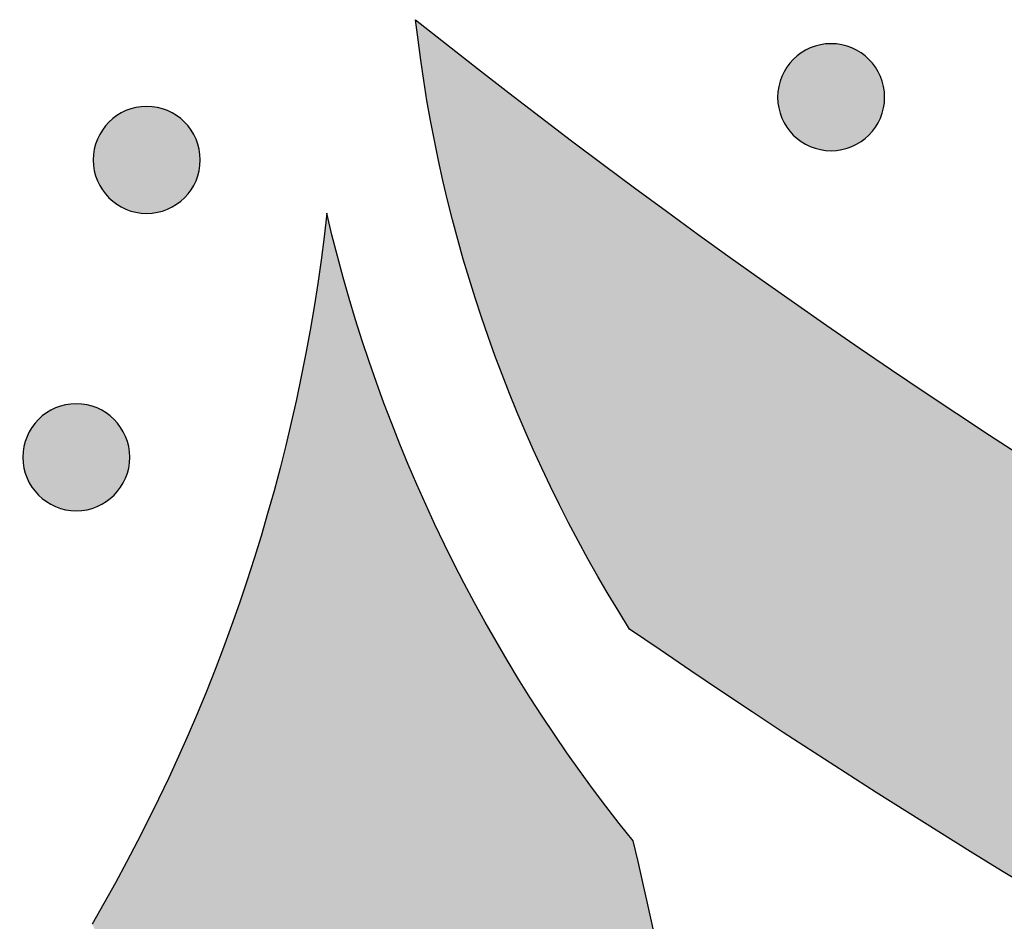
# Model space of a CAD drawing. Header units: millimetres. Extents: x -3873 to -97, y 912 to 4165.
# Tile 375 of 656: x -1824 to -1791, y 2683 to 2713. Entities that reach past the tile are written whole.
import ezdxf

# ---------------------------------------------------------------- set-up
doc = ezdxf.new("R2010")
doc.units = ezdxf.units.MM
doc.layers.add('pattern', color=7, linetype='Continuous', true_color=0x000000)

msp = doc.modelspace()

# ---------------------------------------------------------------- hatches: boundary and pattern name
at = {"layer": 'pattern'}
for points in [[(-1803.458, 2692.484), (-1804.158, 2693.627), (-1804.827, 2694.792), (-1805.465, 2695.979), (-1806.07, 2697.186), (-1806.642, 2698.411), (-1807.18, 2699.653), (-1807.682, 2700.911), (-1808.15, 2702.184), (-1808.581, 2703.469), (-1808.975, 2704.765), (-1809.332, 2706.071), (-1809.652, 2707.385), (-1809.934, 2708.705), (-1810.178, 2710.03), (-1810.385, 2711.358), (-1810.553, 2712.688), (-1806.528, 2709.544), (-1802.426, 2706.473), (-1798.249, 2703.478), (-1793.999, 2700.562), (-1789.679, 2697.726), (-1785.291, 2694.974), (-1780.837, 2692.307), (-1776.32, 2689.729), (-1771.742, 2687.241), (-1767.106, 2684.845), (-1762.415, 2682.544), (-1757.672, 2680.339), (-1752.879, 2678.231), (-1748.04, 2676.223), (-1743.158, 2674.317), (-1738.236, 2672.512), (-1733.277, 2670.811), (-1728.285, 2669.215), (-1723.263, 2667.724), (-1718.213, 2666.34), (-1713.141, 2665.062), (-1708.048, 2663.893), (-1702.939, 2662.831), (-1697.817, 2661.877), (-1692.685, 2661.032), (-1687.546, 2660.295), (-1682.405, 2659.667), (-1677.263, 2659.145), (-1672.126, 2658.732), (-1666.996, 2658.424), (-1661.875, 2658.223), (-1656.768, 2658.127), (-1656.779, 2646.127), (-1661.592, 2646.211), (-1666.415, 2646.383), (-1671.245, 2646.646), (-1676.081, 2646.998), (-1680.92, 2647.441), (-1685.759, 2647.975), (-1690.595, 2648.599), (-1695.427, 2649.315), (-1700.251, 2650.121), (-1705.065, 2651.019), (-1709.866, 2652.008), (-1714.653, 2653.087), (-1719.421, 2654.256), (-1724.17, 2655.516), (-1728.896, 2656.864), (-1733.596, 2658.301), (-1738.269, 2659.827), (-1742.911, 2661.439), (-1747.521, 2663.137), (-1752.095, 2664.92), (-1756.633, 2666.788), (-1761.13, 2668.738), (-1765.586, 2670.77), (-1769.997, 2672.882), (-1774.363, 2675.073), (-1778.679, 2677.342), (-1782.946, 2679.686), (-1787.16, 2682.104), (-1791.32, 2684.595), (-1795.424, 2687.156), (-1799.471, 2689.786)], [(-1795.519, 2708.862), (-1795.547, 2708.834), (-1795.576, 2708.807), (-1795.606, 2708.78), (-1795.637, 2708.754), (-1795.668, 2708.728), (-1795.701, 2708.703), (-1795.734, 2708.679), (-1795.768, 2708.655), (-1795.803, 2708.631), (-1795.839, 2708.608), (-1795.875, 2708.586), (-1795.913, 2708.565), (-1795.951, 2708.545), (-1795.989, 2708.525), (-1796.029, 2708.506), (-1796.069, 2708.488), (-1796.11, 2708.471), (-1796.151, 2708.455), (-1796.193, 2708.44), (-1796.235, 2708.426), (-1796.278, 2708.413), (-1796.322, 2708.401), (-1796.366, 2708.39), (-1796.41, 2708.38), (-1796.455, 2708.372), (-1796.5, 2708.364), (-1796.545, 2708.358), (-1796.59, 2708.352), (-1796.636, 2708.348), (-1796.682, 2708.345), (-1796.728, 2708.344), (-1796.774, 2708.343), (-1796.82, 2708.344), (-1796.866, 2708.346), (-1796.911, 2708.349), (-1796.957, 2708.353), (-1797.002, 2708.358), (-1797.048, 2708.365), (-1797.093, 2708.372), (-1797.137, 2708.381), (-1797.182, 2708.391), (-1797.225, 2708.402), (-1797.269, 2708.414), (-1797.312, 2708.427), (-1797.354, 2708.441), (-1797.396, 2708.456), (-1797.438, 2708.473), (-1797.478, 2708.49), (-1797.518, 2708.508), (-1797.558, 2708.526), (-1797.597, 2708.546), (-1797.635, 2708.567), (-1797.672, 2708.588), (-1797.708, 2708.61), (-1797.744, 2708.633), (-1797.779, 2708.656), (-1797.813, 2708.68), (-1797.846, 2708.705), (-1797.879, 2708.73), (-1797.91, 2708.756), (-1797.941, 2708.782), (-1797.971, 2708.809), (-1798, 2708.836), (-1798.028, 2708.864), (-1798.055, 2708.892), (-1798.083, 2708.921), (-1798.109, 2708.951), (-1798.135, 2708.982), (-1798.161, 2709.013), (-1798.186, 2709.046), (-1798.211, 2709.079), (-1798.235, 2709.113), (-1798.258, 2709.148), (-1798.281, 2709.184), (-1798.303, 2709.22), (-1798.324, 2709.258), (-1798.345, 2709.296), (-1798.364, 2709.335), (-1798.383, 2709.374), (-1798.401, 2709.414), (-1798.418, 2709.455), (-1798.434, 2709.496), (-1798.449, 2709.538), (-1798.463, 2709.581), (-1798.476, 2709.624), (-1798.488, 2709.667), (-1798.499, 2709.711), (-1798.509, 2709.755), (-1798.518, 2709.8), (-1798.525, 2709.845), (-1798.532, 2709.89), (-1798.537, 2709.936), (-1798.541, 2709.981), (-1798.544, 2710.027), (-1798.546, 2710.073), (-1798.546, 2710.119), (-1798.546, 2710.165), (-1798.544, 2710.211), (-1798.541, 2710.257), (-1798.537, 2710.302), (-1798.531, 2710.348), (-1798.525, 2710.393), (-1798.517, 2710.438), (-1798.509, 2710.482), (-1798.499, 2710.527), (-1798.488, 2710.571), (-1798.476, 2710.614), (-1798.462, 2710.657), (-1798.448, 2710.7), (-1798.433, 2710.741), (-1798.417, 2710.783), (-1798.4, 2710.823), (-1798.382, 2710.864), (-1798.363, 2710.903), (-1798.343, 2710.942), (-1798.323, 2710.98), (-1798.302, 2711.017), (-1798.279, 2711.053), (-1798.257, 2711.089), (-1798.233, 2711.124), (-1798.209, 2711.158), (-1798.185, 2711.191), (-1798.159, 2711.224), (-1798.133, 2711.255), (-1798.107, 2711.286), (-1798.08, 2711.316), (-1798.053, 2711.345), (-1798.026, 2711.373), (-1797.998, 2711.401), (-1797.968, 2711.428), (-1797.939, 2711.454), (-1797.908, 2711.481), (-1797.876, 2711.506), (-1797.844, 2711.532), (-1797.81, 2711.556), (-1797.776, 2711.58), (-1797.741, 2711.604), (-1797.706, 2711.626), (-1797.669, 2711.648), (-1797.632, 2711.67), (-1797.594, 2711.69), (-1797.555, 2711.71), (-1797.516, 2711.728), (-1797.475, 2711.746), (-1797.435, 2711.763), (-1797.393, 2711.779), (-1797.351, 2711.794), (-1797.309, 2711.809), (-1797.266, 2711.822), (-1797.222, 2711.834), (-1797.179, 2711.845), (-1797.134, 2711.854), (-1797.09, 2711.863), (-1797.045, 2711.871), (-1796.999, 2711.877), (-1796.954, 2711.882), (-1796.908, 2711.886), (-1796.862, 2711.889), (-1796.817, 2711.891), (-1796.771, 2711.892), (-1796.725, 2711.891), (-1796.679, 2711.889), (-1796.633, 2711.886), (-1796.587, 2711.882), (-1796.542, 2711.877), (-1796.497, 2711.87), (-1796.452, 2711.862), (-1796.407, 2711.854), (-1796.363, 2711.844), (-1796.319, 2711.833), (-1796.275, 2711.821), (-1796.232, 2711.808), (-1796.19, 2711.793), (-1796.148, 2711.778), (-1796.107, 2711.762), (-1796.066, 2711.745), (-1796.026, 2711.727), (-1795.987, 2711.708), (-1795.948, 2711.689), (-1795.91, 2711.668), (-1795.873, 2711.647), (-1795.836, 2711.625), (-1795.8, 2711.602), (-1795.766, 2711.578), (-1795.731, 2711.554), (-1795.698, 2711.53), (-1795.666, 2711.504), (-1795.634, 2711.479), (-1795.603, 2711.452), (-1795.574, 2711.426), (-1795.545, 2711.398), (-1795.516, 2711.371), (-1795.489, 2711.343), (-1795.462, 2711.314), (-1795.435, 2711.284), (-1795.409, 2711.253), (-1795.383, 2711.221), (-1795.358, 2711.189), (-1795.333, 2711.156), (-1795.309, 2711.121), (-1795.286, 2711.087), (-1795.263, 2711.051), (-1795.241, 2711.014), (-1795.22, 2710.977), (-1795.2, 2710.939), (-1795.18, 2710.9), (-1795.161, 2710.861), (-1795.143, 2710.821), (-1795.126, 2710.78), (-1795.11, 2710.739), (-1795.095, 2710.697), (-1795.081, 2710.654), (-1795.068, 2710.611), (-1795.056, 2710.568), (-1795.045, 2710.524), (-1795.035, 2710.479), (-1795.027, 2710.435), (-1795.019, 2710.39), (-1795.012, 2710.345), (-1795.007, 2710.299), (-1795.003, 2710.253), (-1795, 2710.208), (-1794.998, 2710.162), (-1794.998, 2710.116), (-1794.999, 2710.07), (-1795, 2710.024), (-1795.003, 2709.978), (-1795.008, 2709.933), (-1795.013, 2709.887), (-1795.019, 2709.842), (-1795.027, 2709.797), (-1795.036, 2709.752), (-1795.046, 2709.708), (-1795.057, 2709.664), (-1795.069, 2709.621), (-1795.082, 2709.578), (-1795.096, 2709.535), (-1795.111, 2709.493), (-1795.127, 2709.452), (-1795.144, 2709.411), (-1795.162, 2709.371), (-1795.181, 2709.332), (-1795.201, 2709.293), (-1795.222, 2709.255), (-1795.243, 2709.218), (-1795.265, 2709.181), (-1795.288, 2709.146), (-1795.311, 2709.111), (-1795.335, 2709.077), (-1795.36, 2709.043), (-1795.385, 2709.011), (-1795.411, 2708.979), (-1795.437, 2708.949), (-1795.464, 2708.919), (-1795.491, 2708.89)], [(-1818.217, 2706.782), (-1818.245, 2706.755), (-1818.274, 2706.728), (-1818.304, 2706.701), (-1818.335, 2706.675), (-1818.366, 2706.649), (-1818.399, 2706.624), (-1818.432, 2706.599), (-1818.466, 2706.575), (-1818.501, 2706.552), (-1818.537, 2706.529), (-1818.574, 2706.507), (-1818.611, 2706.486), (-1818.649, 2706.465), (-1818.688, 2706.446), (-1818.727, 2706.427), (-1818.767, 2706.409), (-1818.808, 2706.392), (-1818.849, 2706.376), (-1818.891, 2706.361), (-1818.934, 2706.347), (-1818.977, 2706.334), (-1819.02, 2706.322), (-1819.064, 2706.311), (-1819.108, 2706.301), (-1819.153, 2706.292), (-1819.198, 2706.285), (-1819.243, 2706.278), (-1819.289, 2706.273), (-1819.334, 2706.269), (-1819.38, 2706.266), (-1819.426, 2706.264), (-1819.472, 2706.264), (-1819.518, 2706.264), (-1819.564, 2706.266), (-1819.61, 2706.269), (-1819.655, 2706.273), (-1819.701, 2706.279), (-1819.746, 2706.285), (-1819.791, 2706.293), (-1819.835, 2706.302), (-1819.88, 2706.312), (-1819.924, 2706.323), (-1819.967, 2706.335), (-1820.01, 2706.348), (-1820.053, 2706.362), (-1820.094, 2706.377), (-1820.136, 2706.393), (-1820.177, 2706.41), (-1820.217, 2706.428), (-1820.256, 2706.447), (-1820.295, 2706.467), (-1820.333, 2706.487), (-1820.37, 2706.509), (-1820.406, 2706.531), (-1820.442, 2706.553), (-1820.477, 2706.577), (-1820.511, 2706.601), (-1820.544, 2706.626), (-1820.577, 2706.651), (-1820.608, 2706.677), (-1820.639, 2706.703), (-1820.669, 2706.73), (-1820.698, 2706.757), (-1820.726, 2706.784), (-1820.754, 2706.813), (-1820.781, 2706.842), (-1820.807, 2706.872), (-1820.834, 2706.902), (-1820.859, 2706.934), (-1820.885, 2706.966), (-1820.909, 2707), (-1820.933, 2707.034), (-1820.957, 2707.069), (-1820.979, 2707.105), (-1821.001, 2707.141), (-1821.023, 2707.178), (-1821.043, 2707.216), (-1821.063, 2707.255), (-1821.081, 2707.295), (-1821.099, 2707.335), (-1821.116, 2707.375), (-1821.132, 2707.417), (-1821.147, 2707.459), (-1821.162, 2707.501), (-1821.175, 2707.544), (-1821.187, 2707.588), (-1821.198, 2707.632), (-1821.207, 2707.676), (-1821.216, 2707.721), (-1821.224, 2707.766), (-1821.23, 2707.811), (-1821.235, 2707.856), (-1821.239, 2707.902), (-1821.242, 2707.948), (-1821.244, 2707.994), (-1821.245, 2708.04), (-1821.244, 2708.085), (-1821.242, 2708.131), (-1821.239, 2708.177), (-1821.235, 2708.223), (-1821.23, 2708.268), (-1821.223, 2708.313), (-1821.216, 2708.358), (-1821.207, 2708.403), (-1821.197, 2708.447), (-1821.186, 2708.491), (-1821.174, 2708.535), (-1821.161, 2708.578), (-1821.146, 2708.62), (-1821.131, 2708.662), (-1821.115, 2708.703), (-1821.098, 2708.744), (-1821.08, 2708.784), (-1821.061, 2708.824), (-1821.042, 2708.862), (-1821.021, 2708.9), (-1821, 2708.938), (-1820.978, 2708.974), (-1820.955, 2709.01), (-1820.931, 2709.045), (-1820.907, 2709.079), (-1820.883, 2709.112), (-1820.857, 2709.144), (-1820.832, 2709.176), (-1820.805, 2709.207), (-1820.779, 2709.237), (-1820.751, 2709.266), (-1820.724, 2709.294), (-1820.696, 2709.321), (-1820.667, 2709.348), (-1820.637, 2709.375), (-1820.606, 2709.401), (-1820.574, 2709.427), (-1820.542, 2709.452), (-1820.509, 2709.477), (-1820.475, 2709.501), (-1820.44, 2709.524), (-1820.404, 2709.547), (-1820.367, 2709.569), (-1820.33, 2709.59), (-1820.292, 2709.611), (-1820.253, 2709.63), (-1820.214, 2709.649), (-1820.174, 2709.667), (-1820.133, 2709.684), (-1820.092, 2709.7), (-1820.05, 2709.715), (-1820.007, 2709.729), (-1819.964, 2709.742), (-1819.921, 2709.754), (-1819.877, 2709.765), (-1819.832, 2709.775), (-1819.788, 2709.784), (-1819.743, 2709.791), (-1819.698, 2709.798), (-1819.652, 2709.803), (-1819.606, 2709.807), (-1819.561, 2709.81), (-1819.515, 2709.812), (-1819.469, 2709.812), (-1819.423, 2709.812), (-1819.377, 2709.81), (-1819.331, 2709.807), (-1819.286, 2709.803), (-1819.24, 2709.797), (-1819.195, 2709.791), (-1819.15, 2709.783), (-1819.105, 2709.774), (-1819.061, 2709.764), (-1819.017, 2709.753), (-1818.974, 2709.741), (-1818.931, 2709.728), (-1818.888, 2709.714), (-1818.846, 2709.699), (-1818.805, 2709.683), (-1818.764, 2709.666), (-1818.724, 2709.648), (-1818.685, 2709.629), (-1818.646, 2709.609), (-1818.608, 2709.589), (-1818.571, 2709.567), (-1818.534, 2709.545), (-1818.499, 2709.523), (-1818.464, 2709.499), (-1818.43, 2709.475), (-1818.396, 2709.45), (-1818.364, 2709.425), (-1818.332, 2709.399), (-1818.302, 2709.373), (-1818.272, 2709.346), (-1818.243, 2709.319), (-1818.215, 2709.292), (-1818.187, 2709.263), (-1818.16, 2709.234), (-1818.133, 2709.204), (-1818.107, 2709.174), (-1818.081, 2709.142), (-1818.056, 2709.11), (-1818.032, 2709.076), (-1818.008, 2709.042), (-1817.984, 2709.007), (-1817.961, 2708.971), (-1817.939, 2708.935), (-1817.918, 2708.898), (-1817.898, 2708.86), (-1817.878, 2708.821), (-1817.859, 2708.781), (-1817.841, 2708.741), (-1817.824, 2708.701), (-1817.808, 2708.659), (-1817.793, 2708.617), (-1817.779, 2708.575), (-1817.766, 2708.532), (-1817.754, 2708.488), (-1817.743, 2708.444), (-1817.733, 2708.4), (-1817.725, 2708.355), (-1817.717, 2708.31), (-1817.711, 2708.265), (-1817.705, 2708.22), (-1817.701, 2708.174), (-1817.698, 2708.128), (-1817.697, 2708.082), (-1817.696, 2708.036), (-1817.697, 2707.991), (-1817.699, 2707.945), (-1817.702, 2707.899), (-1817.706, 2707.853), (-1817.711, 2707.808), (-1817.718, 2707.763), (-1817.725, 2707.718), (-1817.734, 2707.673), (-1817.744, 2707.629), (-1817.755, 2707.585), (-1817.767, 2707.541), (-1817.78, 2707.498), (-1817.794, 2707.456), (-1817.809, 2707.414), (-1817.826, 2707.373), (-1817.843, 2707.332), (-1817.861, 2707.292), (-1817.88, 2707.252), (-1817.899, 2707.214), (-1817.92, 2707.176), (-1817.941, 2707.138), (-1817.963, 2707.102), (-1817.986, 2707.066), (-1818.009, 2707.031), (-1818.033, 2706.997), (-1818.058, 2706.964), (-1818.083, 2706.932), (-1818.109, 2706.9), (-1818.135, 2706.869), (-1818.162, 2706.839), (-1818.189, 2706.81)], [(-1803.34, 2685.458), (-1804.235, 2686.599), (-1805.1, 2687.767), (-1805.933, 2688.962), (-1806.735, 2690.182), (-1807.503, 2691.426), (-1808.236, 2692.693), (-1808.934, 2693.981), (-1809.596, 2695.289), (-1810.22, 2696.615), (-1810.806, 2697.958), (-1811.354, 2699.316), (-1811.863, 2700.687), (-1812.332, 2702.069), (-1812.761, 2703.461), (-1813.151, 2704.862), (-1813.499, 2706.269), (-1813.688, 2704.727), (-1813.918, 2703.187), (-1814.189, 2701.65), (-1814.5, 2700.119), (-1814.852, 2698.594), (-1815.245, 2697.077), (-1815.677, 2695.57), (-1816.15, 2694.074), (-1816.661, 2692.592), (-1817.211, 2691.123), (-1817.799, 2689.671), (-1818.425, 2688.237), (-1819.087, 2686.821), (-1819.785, 2685.425), (-1820.518, 2684.051), (-1821.284, 2682.7), (-1820.304, 2680.9), (-1819.38, 2679.068), (-1818.512, 2677.206), (-1817.703, 2675.316), (-1816.954, 2673.402), (-1816.266, 2671.466), (-1815.639, 2669.512), (-1815.075, 2667.541), (-1814.841, 2666.64), (-1814.622, 2665.733), (-1814.419, 2664.819), (-1814.232, 2663.901), (-1814.061, 2662.977), (-1813.907, 2662.049), (-1813.769, 2661.116), (-1813.648, 2660.18), (-1813.544, 2659.24), (-1813.456, 2658.298), (-1813.386, 2657.353), (-1813.332, 2656.407), (-1813.296, 2655.459), (-1813.277, 2654.51), (-1813.275, 2653.56), (-1813.291, 2652.611), (-1813.324, 2651.661), (-1813.374, 2650.713), (-1813.441, 2649.766), (-1813.525, 2648.822), (-1813.627, 2647.879), (-1813.745, 2646.939), (-1813.88, 2646.002), (-1814.032, 2645.069), (-1814.201, 2644.14), (-1814.386, 2643.216), (-1814.587, 2642.297), (-1814.805, 2641.383), (-1815.038, 2640.475), (-1815.287, 2639.573), (-1815.552, 2638.678), (-1815.832, 2637.79), (-1816.112, 2636.968), (-1816.417, 2636.149), (-1816.748, 2635.334), (-1817.105, 2634.525), (-1817.486, 2633.722), (-1817.893, 2632.927), (-1818.326, 2632.14), (-1818.783, 2631.364), (-1819.264, 2630.599), (-1819.77, 2629.846), (-1820.299, 2629.107), (-1820.852, 2628.382), (-1821.426, 2627.672), (-1822.023, 2626.98), (-1822.641, 2626.305), (-1823.279, 2625.648), (-1823.937, 2625.011), (-1824.613, 2624.395), (-1825.307, 2623.799), (-1826.017, 2623.225), (-1826.743, 2622.674), (-1827.483, 2622.146), (-1828.237, 2621.642), (-1829.003, 2621.162), (-1829.78, 2620.706), (-1830.567, 2620.275), (-1831.363, 2619.87), (-1832.166, 2619.489), (-1832.976, 2619.134), (-1833.792, 2618.805), (-1834.611, 2618.501), (-1835.433, 2618.222), (-1836.322, 2617.944), (-1837.218, 2617.681), (-1838.12, 2617.433), (-1839.029, 2617.201), (-1839.943, 2616.985), (-1840.862, 2616.786), (-1841.787, 2616.602), (-1842.716, 2616.435), (-1843.65, 2616.285), (-1844.586, 2616.151), (-1845.527, 2616.035), (-1846.469, 2615.935), (-1847.414, 2615.852), (-1848.361, 2615.787), (-1849.31, 2615.738), (-1850.259, 2615.707), (-1851.208, 2615.693), (-1852.158, 2615.697), (-1853.107, 2615.717), (-1854.055, 2615.755), (-1855.001, 2615.81), (-1855.946, 2615.882), (-1856.888, 2615.971), (-1857.827, 2616.077), (-1858.763, 2616.2), (-1859.696, 2616.34), (-1860.624, 2616.496), (-1861.547, 2616.668), (-1862.466, 2616.856), (-1863.379, 2617.061), (-1864.286, 2617.281), (-1865.187, 2617.517), (-1867.154, 2618.084), (-1869.106, 2618.714), (-1871.039, 2619.405), (-1872.95, 2620.156), (-1874.836, 2620.968), (-1876.696, 2621.837), (-1878.525, 2622.764), (-1880.322, 2623.746), (-1881.413, 2623.143), (-1882.516, 2622.562), (-1883.631, 2622), (-1884.758, 2621.46), (-1885.895, 2620.94), (-1887.044, 2620.443), (-1888.201, 2619.967), (-1889.368, 2619.513), (-1890.544, 2619.082), (-1891.727, 2618.673), (-1892.917, 2618.287), (-1894.114, 2617.924), (-1895.317, 2617.585), (-1896.525, 2617.268), (-1897.737, 2616.975), (-1898.953, 2616.706), (-1896.046, 2616.011), (-1893.158, 2615.228), (-1890.292, 2614.357), (-1887.453, 2613.4), (-1884.643, 2612.356), (-1881.868, 2611.229), (-1879.131, 2610.019), (-1876.435, 2608.729), (-1875.139, 2608.199), (-1873.826, 2607.696), (-1872.498, 2607.221), (-1871.156, 2606.773), (-1869.8, 2606.354), (-1868.431, 2605.964), (-1867.051, 2605.603), (-1865.66, 2605.273), (-1864.259, 2604.972), (-1862.849, 2604.703), (-1861.431, 2604.465), (-1860.007, 2604.258), (-1858.577, 2604.084), (-1857.142, 2603.941), (-1855.704, 2603.83), (-1854.263, 2603.752), (-1852.821, 2603.706), (-1851.379, 2603.693), (-1849.937, 2603.711), (-1848.497, 2603.762), (-1847.061, 2603.846), (-1845.628, 2603.961), (-1844.2, 2604.108), (-1842.778, 2604.287), (-1841.364, 2604.496), (-1839.958, 2604.737), (-1838.561, 2605.008), (-1837.174, 2605.309), (-1835.798, 2605.639), (-1834.434, 2605.999), (-1833.083, 2606.387), (-1831.745, 2606.803), (-1830.599, 2607.191), (-1829.456, 2607.615), (-1828.32, 2608.074), (-1827.191, 2608.569), (-1826.071, 2609.1), (-1824.961, 2609.665), (-1823.864, 2610.266), (-1822.78, 2610.901), (-1821.713, 2611.57), (-1820.662, 2612.273), (-1819.63, 2613.01), (-1818.618, 2613.778), (-1817.628, 2614.578), (-1816.661, 2615.408), (-1815.718, 2616.268), (-1814.801, 2617.156), (-1813.912, 2618.071), (-1813.05, 2619.012), (-1812.218, 2619.977), (-1811.417, 2620.966), (-1810.647, 2621.977), (-1809.909, 2623.008), (-1809.204, 2624.057), (-1808.533, 2625.124), (-1807.896, 2626.206), (-1807.293, 2627.302), (-1806.726, 2628.411), (-1806.193, 2629.53), (-1805.697, 2630.658), (-1805.235, 2631.794), (-1804.809, 2632.936), (-1804.419, 2634.082), (-1803.911, 2635.719), (-1803.447, 2637.37), (-1803.027, 2639.032), (-1802.652, 2640.705), (-1802.113, 2643.454), (-1801.649, 2646.224), (-1801.261, 2649.013), (-1800.951, 2651.817), (-1800.718, 2654.633), (-1800.564, 2657.458), (-1800.489, 2660.288), (-1800.493, 2663.12), (-1800.576, 2665.951), (-1800.738, 2668.777), (-1800.979, 2671.596), (-1801.298, 2674.403), (-1801.695, 2677.197), (-1802.168, 2679.972), (-1802.717, 2682.727)], [(-1820.553, 2696.923), (-1820.581, 2696.895), (-1820.61, 2696.868), (-1820.64, 2696.841), (-1820.671, 2696.815), (-1820.702, 2696.79), (-1820.735, 2696.764), (-1820.768, 2696.74), (-1820.802, 2696.716), (-1820.837, 2696.692), (-1820.873, 2696.67), (-1820.909, 2696.648), (-1820.947, 2696.626), (-1820.985, 2696.606), (-1821.023, 2696.586), (-1821.063, 2696.567), (-1821.103, 2696.55), (-1821.144, 2696.533), (-1821.185, 2696.516), (-1821.227, 2696.501), (-1821.269, 2696.487), (-1821.312, 2696.474), (-1821.356, 2696.462), (-1821.4, 2696.451), (-1821.444, 2696.442), (-1821.489, 2696.433), (-1821.534, 2696.425), (-1821.579, 2696.419), (-1821.625, 2696.414), (-1821.67, 2696.409), (-1821.716, 2696.406), (-1821.762, 2696.405), (-1821.808, 2696.404), (-1821.854, 2696.405), (-1821.9, 2696.407), (-1821.945, 2696.41), (-1821.991, 2696.414), (-1822.036, 2696.419), (-1822.082, 2696.426), (-1822.127, 2696.433), (-1822.171, 2696.442), (-1822.216, 2696.452), (-1822.259, 2696.463), (-1822.303, 2696.475), (-1822.346, 2696.488), (-1822.388, 2696.502), (-1822.43, 2696.518), (-1822.472, 2696.534), (-1822.512, 2696.551), (-1822.552, 2696.569), (-1822.592, 2696.588), (-1822.631, 2696.607), (-1822.669, 2696.628), (-1822.706, 2696.649), (-1822.742, 2696.671), (-1822.778, 2696.694), (-1822.813, 2696.717), (-1822.847, 2696.741), (-1822.88, 2696.766), (-1822.913, 2696.791), (-1822.944, 2696.817), (-1822.975, 2696.843), (-1823.005, 2696.87), (-1823.034, 2696.897), (-1823.062, 2696.925), (-1823.089, 2696.953), (-1823.117, 2696.982), (-1823.143, 2697.012), (-1823.17, 2697.043), (-1823.195, 2697.074), (-1823.22, 2697.107), (-1823.245, 2697.14), (-1823.269, 2697.174), (-1823.292, 2697.209), (-1823.315, 2697.245), (-1823.337, 2697.282), (-1823.358, 2697.319), (-1823.379, 2697.357), (-1823.398, 2697.396), (-1823.417, 2697.435), (-1823.435, 2697.475), (-1823.452, 2697.516), (-1823.468, 2697.557), (-1823.483, 2697.599), (-1823.497, 2697.642), (-1823.51, 2697.685), (-1823.522, 2697.728), (-1823.533, 2697.772), (-1823.543, 2697.816), (-1823.552, 2697.861), (-1823.559, 2697.906), (-1823.566, 2697.951), (-1823.571, 2697.997), (-1823.575, 2698.042), (-1823.578, 2698.088), (-1823.58, 2698.134), (-1823.581, 2698.18), (-1823.58, 2698.226), (-1823.578, 2698.272), (-1823.575, 2698.318), (-1823.571, 2698.363), (-1823.566, 2698.409), (-1823.559, 2698.454), (-1823.551, 2698.499), (-1823.543, 2698.544), (-1823.533, 2698.588), (-1823.522, 2698.632), (-1823.51, 2698.675), (-1823.496, 2698.718), (-1823.482, 2698.761), (-1823.467, 2698.803), (-1823.451, 2698.844), (-1823.434, 2698.885), (-1823.416, 2698.925), (-1823.397, 2698.964), (-1823.377, 2699.003), (-1823.357, 2699.041), (-1823.336, 2699.078), (-1823.314, 2699.115), (-1823.291, 2699.15), (-1823.267, 2699.185), (-1823.243, 2699.219), (-1823.219, 2699.252), (-1823.193, 2699.285), (-1823.168, 2699.316), (-1823.141, 2699.347), (-1823.114, 2699.377), (-1823.087, 2699.406), (-1823.06, 2699.434), (-1823.032, 2699.462), (-1823.003, 2699.489), (-1822.973, 2699.516), (-1822.942, 2699.542), (-1822.91, 2699.567), (-1822.878, 2699.593), (-1822.844, 2699.617), (-1822.81, 2699.641), (-1822.775, 2699.665), (-1822.74, 2699.687), (-1822.703, 2699.709), (-1822.666, 2699.731), (-1822.628, 2699.751), (-1822.589, 2699.771), (-1822.55, 2699.79), (-1822.51, 2699.807), (-1822.469, 2699.824), (-1822.427, 2699.841), (-1822.385, 2699.856), (-1822.343, 2699.87), (-1822.3, 2699.883), (-1822.257, 2699.895), (-1822.213, 2699.906), (-1822.168, 2699.915), (-1822.124, 2699.924), (-1822.079, 2699.932), (-1822.033, 2699.938), (-1821.988, 2699.943), (-1821.942, 2699.948), (-1821.896, 2699.951), (-1821.851, 2699.952), (-1821.805, 2699.953), (-1821.759, 2699.952), (-1821.713, 2699.95), (-1821.667, 2699.947), (-1821.621, 2699.943), (-1821.576, 2699.938), (-1821.531, 2699.931), (-1821.486, 2699.924), (-1821.441, 2699.915), (-1821.397, 2699.905), (-1821.353, 2699.894), (-1821.31, 2699.882), (-1821.267, 2699.869), (-1821.224, 2699.855), (-1821.182, 2699.839), (-1821.141, 2699.823), (-1821.1, 2699.806), (-1821.06, 2699.788), (-1821.021, 2699.769), (-1820.982, 2699.75), (-1820.944, 2699.729), (-1820.907, 2699.708), (-1820.87, 2699.686), (-1820.834, 2699.663), (-1820.8, 2699.64), (-1820.765, 2699.616), (-1820.732, 2699.591), (-1820.7, 2699.566), (-1820.668, 2699.54), (-1820.638, 2699.514), (-1820.608, 2699.487), (-1820.579, 2699.46), (-1820.551, 2699.432), (-1820.523, 2699.404), (-1820.496, 2699.375), (-1820.469, 2699.345), (-1820.443, 2699.314), (-1820.417, 2699.283), (-1820.392, 2699.25), (-1820.367, 2699.217), (-1820.343, 2699.183), (-1820.32, 2699.148), (-1820.297, 2699.112), (-1820.275, 2699.075), (-1820.254, 2699.038), (-1820.234, 2699), (-1820.214, 2698.961), (-1820.195, 2698.922), (-1820.177, 2698.882), (-1820.16, 2698.841), (-1820.144, 2698.8), (-1820.129, 2698.758), (-1820.115, 2698.715), (-1820.102, 2698.672), (-1820.09, 2698.629), (-1820.079, 2698.585), (-1820.069, 2698.541), (-1820.061, 2698.496), (-1820.053, 2698.451), (-1820.047, 2698.406), (-1820.041, 2698.36), (-1820.037, 2698.315), (-1820.034, 2698.269), (-1820.032, 2698.223), (-1820.032, 2698.177), (-1820.033, 2698.131), (-1820.034, 2698.085), (-1820.037, 2698.039), (-1820.042, 2697.994), (-1820.047, 2697.948), (-1820.053, 2697.903), (-1820.061, 2697.858), (-1820.07, 2697.813), (-1820.08, 2697.769), (-1820.091, 2697.725), (-1820.103, 2697.682), (-1820.116, 2697.639), (-1820.13, 2697.596), (-1820.145, 2697.554), (-1820.161, 2697.513), (-1820.178, 2697.472), (-1820.196, 2697.432), (-1820.215, 2697.393), (-1820.235, 2697.354), (-1820.256, 2697.316), (-1820.277, 2697.279), (-1820.299, 2697.242), (-1820.322, 2697.207), (-1820.345, 2697.172), (-1820.369, 2697.138), (-1820.394, 2697.104), (-1820.419, 2697.072), (-1820.445, 2697.041), (-1820.471, 2697.01), (-1820.498, 2696.98), (-1820.525, 2696.951)]]:
    msp.add_hatch(color=256, dxfattribs=at).paths.add_polyline_path(points, flags=0)

# ---------------------------------------------------------------- linework, layer by layer
at = {"layer": 'pattern', "extrusion": (0, 0, -1)}
for centre in [(1796.772, 2710.117), (1819.47, 2708.038), (1821.806, 2698.178)]:
    msp.add_circle(centre, 1.774, dxfattribs=at)
for centre, radius, start, end in [((1762.977, 2718.048), 47.878, 327.7265, 353.5711), ((1872.668, 2712.743), 59.522, 186.24417, 210.31319), ((1762.977, 2718.048), 51.878, 321.0819, 346.8755), ((1654.615, 2908.207), 262.09, 270.47311, 304.60452)]:
    msp.add_arc(centre, radius, start, end, dxfattribs=at)
at = {"layer": 'pattern'}
for centre, radius, start, end in [((-1654.615, 2908.207), 250.09, 231.42557, 269.50659), ((-1901.762, 2661.563), 101.282, 348.11538, 13.64666)]:
    msp.add_arc(centre, radius, start, end, dxfattribs=at)

doc.saveas('drawing.dxf')
